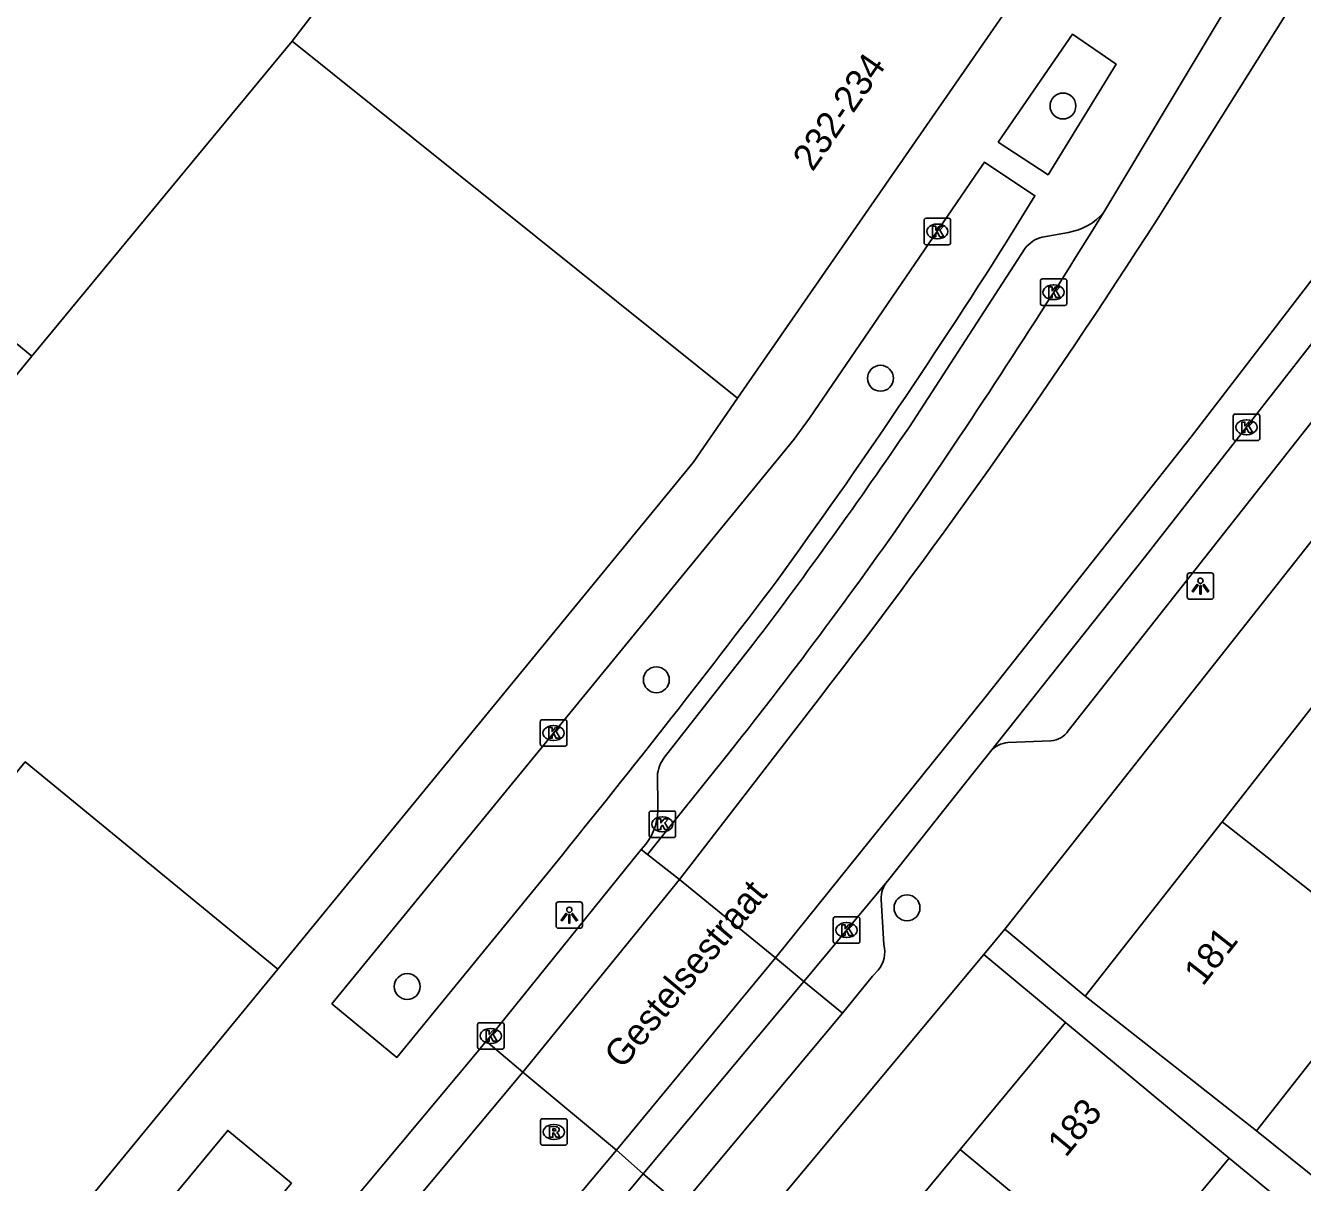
# Model space of a CAD drawing. Extents: x 160158 to 160921, y 381517 to 382041.
# Drawn here: x 160578.42 to 160626.62, y 381799.78 to 381843.43 of the extents above; entities that cross this region are included whole.
import ezdxf

# ---------------------------------------------------------------- set-up
doc = ezdxf.new("R2010")
doc.units = 0
for name, color, linetype in [('IMGEO_Boom', 7, 'Continuous'), ('IMGEO_Kolk', 7, 'Continuous'), ('IMGEO_Lichtpunt', 7, 'Continuous'), ('IMGEO_Openbare_ruimte_label', 7, 'Continuous'), ('IMGEO_Pand', 7, 'Continuous'), ('IMGEO_Pand_nummerreeks', 7, 'Continuous'), ('IMGEO_Parkeervlak_open', 7, 'Continuous'), ('IMGEO_Rijbaan_lokaal_gesloten', 7, 'Continuous'), ('IMGEO_Rijbaan_lokaal_open', 7, 'Continuous'), ('IMGEO_Rioolput', 7, 'Continuous'), ('IMGEO_Voetpad_open', 7, 'Continuous')]:
    doc.layers.add(name, color=color, linetype=linetype)

msp = doc.modelspace()

# ---------------------------------------------------------------- linework, layer by layer
at = {"layer": 'IMGEO_Boom'}
for centre in [(160617.581, 381840.398), (160610.691, 381830.122), (160602.232, 381818.745), (160611.694, 381810.136), (160592.83, 381807.168)]:
    msp.add_circle(centre, 0.489, dxfattribs=at)
at = {"layer": 'IMGEO_Kolk'}
for p, q in [((160612.338, 381835.236), (160612.338, 381836.088)), ((160612.413, 381836.162), (160613.265, 381836.162)), ((160612.826, 381835.942), (160612.851, 381835.942)), ((160613.339, 381836.088), (160613.339, 381835.236)), ((160612.849, 381835.382), (160612.824, 381835.382)), ((160613.265, 381835.162), (160612.413, 381835.162)), ((160616.802, 381833.869), (160617.654, 381833.869)), ((160616.727, 381832.943), (160616.727, 381833.795)), ((160617.215, 381833.649), (160617.24, 381833.649)), ((160617.728, 381833.795), (160617.728, 381832.943)), ((160617.238, 381833.089), (160617.213, 381833.089)), ((160617.654, 381832.869), (160616.802, 381832.869)), ((160624.005, 381827.846), (160624.005, 381828.698)), ((160624.08, 381828.772), (160624.932, 381828.772)), ((160625.006, 381828.698), (160625.006, 381827.846)), ((160624.493, 381828.552), (160624.518, 381828.552)), ((160624.932, 381827.772), (160624.08, 381827.772)), ((160624.516, 381827.992), (160624.491, 381827.992)), ((160597.853, 381816.312), (160597.853, 381817.164)), ((160597.928, 381817.238), (160598.78, 381817.238)), ((160598.341, 381817.018), (160598.366, 381817.018)), ((160598.854, 381817.164), (160598.854, 381816.312)), ((160598.78, 381816.238), (160597.928, 381816.238)), ((160598.364, 381816.458), (160598.339, 381816.458)), ((160601.959, 381812.866), (160601.959, 381813.718)), ((160602.034, 381813.792), (160602.886, 381813.792)), ((160602.96, 381813.718), (160602.96, 381812.866)), ((160602.447, 381813.572), (160602.472, 381813.572)), ((160602.886, 381812.792), (160602.034, 381812.792)), ((160602.47, 381813.012), (160602.445, 381813.012)), ((160608.987, 381809.8), (160609.839, 381809.8)), ((160608.912, 381808.874), (160608.912, 381809.726)), ((160609.4, 381809.58), (160609.425, 381809.58)), ((160609.913, 381809.726), (160609.913, 381808.874)), ((160609.839, 381808.8), (160608.987, 381808.8)), ((160609.423, 381809.02), (160609.398, 381809.02)), ((160595.482, 381804.879), (160595.482, 381805.731)), ((160595.557, 381805.805), (160596.409, 381805.805)), ((160595.97, 381805.585), (160595.995, 381805.585)), ((160596.483, 381805.731), (160596.483, 381804.879)), ((160595.993, 381805.025), (160595.968, 381805.025)), ((160596.409, 381804.805), (160595.557, 381804.805))]:
    msp.add_line(p, q, dxfattribs=at)
for points in [[(160612.338, 381835.236), (160612.338, 381836.088)], [(160612.413, 381836.162), (160613.265, 381836.162)], [(160612.659, 381835.862), (160612.782, 381835.862), (160612.782, 381835.711), (160612.912, 381835.862), (160613.076, 381835.862), (160612.93, 381835.711), (160613.083, 381835.462), (160612.931, 381835.462), (160612.846, 381835.626), (160612.782, 381835.559), (160612.782, 381835.462), (160612.659, 381835.462), (160612.659, 381835.862)], [(160613.339, 381836.088), (160613.339, 381835.236)], [(160613.265, 381835.162), (160612.413, 381835.162)], [(160616.802, 381833.869), (160617.654, 381833.869)], [(160616.727, 381832.943), (160616.727, 381833.795)], [(160617.048, 381833.569), (160617.171, 381833.569), (160617.171, 381833.418), (160617.301, 381833.569), (160617.465, 381833.569), (160617.319, 381833.418), (160617.472, 381833.169), (160617.32, 381833.169), (160617.235, 381833.333), (160617.171, 381833.266), (160617.171, 381833.169), (160617.048, 381833.169), (160617.048, 381833.569)], [(160617.728, 381833.795), (160617.728, 381832.943)], [(160617.654, 381832.869), (160616.802, 381832.869)], [(160624.005, 381827.846), (160624.005, 381828.698)], [(160624.08, 381828.772), (160624.932, 381828.772)], [(160625.006, 381828.698), (160625.006, 381827.846)], [(160624.326, 381828.472), (160624.449, 381828.472), (160624.449, 381828.321), (160624.579, 381828.472), (160624.743, 381828.472), (160624.597, 381828.321), (160624.75, 381828.072), (160624.598, 381828.072), (160624.513, 381828.236), (160624.449, 381828.169), (160624.449, 381828.072), (160624.326, 381828.072), (160624.326, 381828.472)], [(160624.932, 381827.772), (160624.08, 381827.772)], [(160597.853, 381816.312), (160597.853, 381817.164)], [(160597.928, 381817.238), (160598.78, 381817.238)], [(160598.854, 381817.164), (160598.854, 381816.312)], [(160598.174, 381816.938), (160598.297, 381816.938), (160598.297, 381816.787), (160598.427, 381816.938), (160598.591, 381816.938), (160598.445, 381816.787), (160598.598, 381816.538), (160598.446, 381816.538), (160598.361, 381816.702), (160598.297, 381816.635), (160598.297, 381816.538), (160598.174, 381816.538), (160598.174, 381816.938)], [(160598.78, 381816.238), (160597.928, 381816.238)], [(160601.959, 381812.866), (160601.959, 381813.718)], [(160602.034, 381813.792), (160602.886, 381813.792)], [(160602.96, 381813.718), (160602.96, 381812.866)], [(160602.28, 381813.492), (160602.403, 381813.492), (160602.403, 381813.341), (160602.533, 381813.492), (160602.697, 381813.492), (160602.551, 381813.341), (160602.704, 381813.092), (160602.552, 381813.092), (160602.467, 381813.256), (160602.403, 381813.189), (160602.403, 381813.092), (160602.28, 381813.092), (160602.28, 381813.492)], [(160602.886, 381812.792), (160602.034, 381812.792)], [(160608.987, 381809.8), (160609.839, 381809.8)], [(160608.912, 381808.874), (160608.912, 381809.726)], [(160609.233, 381809.5), (160609.356, 381809.5), (160609.356, 381809.349), (160609.486, 381809.5), (160609.65, 381809.5), (160609.504, 381809.349), (160609.657, 381809.1), (160609.505, 381809.1), (160609.42, 381809.264), (160609.356, 381809.197), (160609.356, 381809.1), (160609.233, 381809.1), (160609.233, 381809.5)], [(160609.913, 381809.726), (160609.913, 381808.874)], [(160609.839, 381808.8), (160608.987, 381808.8)], [(160595.482, 381804.879), (160595.482, 381805.731)], [(160595.557, 381805.805), (160596.409, 381805.805)], [(160595.803, 381805.505), (160595.926, 381805.505), (160595.926, 381805.354), (160596.056, 381805.505), (160596.22, 381805.505), (160596.074, 381805.354), (160596.227, 381805.105), (160596.075, 381805.105), (160595.99, 381805.269), (160595.926, 381805.202), (160595.926, 381805.105), (160595.803, 381805.105), (160595.803, 381805.505)], [(160596.483, 381805.731), (160596.483, 381804.879)], [(160596.409, 381804.805), (160595.557, 381804.805)]]:
    msp.add_lwpolyline(points, dxfattribs=at)
for centre, start, end in [((160612.415, 381836.086), 91.552, 178.448), ((160612.415, 381836.086), 91.552, 178.448), ((160613.263, 381836.086), 1.552, 88.448), ((160613.263, 381836.086), 1.552, 88.448), ((160612.415, 381835.238), 181.552, 268.448), ((160612.415, 381835.238), 181.552, 268.448), ((160613.263, 381835.238), 271.552, 358.448), ((160613.263, 381835.238), 271.552, 358.448), ((160616.804, 381833.793), 91.552, 178.448), ((160616.804, 381833.793), 91.552, 178.448), ((160617.652, 381833.793), 1.552, 88.448), ((160617.652, 381833.793), 1.552, 88.448), ((160616.804, 381832.945), 181.552, 268.448), ((160616.804, 381832.945), 181.552, 268.448), ((160617.652, 381832.945), 271.552, 358.448), ((160617.652, 381832.945), 271.552, 358.448), ((160624.082, 381828.696), 91.552, 178.448), ((160624.082, 381828.696), 91.552, 178.448), ((160624.93, 381828.696), 1.552, 88.448), ((160624.93, 381828.696), 1.552, 88.448), ((160624.082, 381827.848), 181.552, 268.448), ((160624.082, 381827.848), 181.552, 268.448), ((160624.93, 381827.848), 271.552, 358.448), ((160624.93, 381827.848), 271.552, 358.448), ((160597.93, 381817.162), 91.552, 178.448), ((160597.93, 381817.162), 91.552, 178.448), ((160598.778, 381817.162), 1.552, 88.448), ((160598.778, 381817.162), 1.552, 88.448), ((160597.93, 381816.314), 181.552, 268.448), ((160597.93, 381816.314), 181.552, 268.448), ((160598.778, 381816.314), 271.552, 358.448), ((160598.778, 381816.314), 271.552, 358.448), ((160602.036, 381813.716), 91.552, 178.448), ((160602.036, 381813.716), 91.552, 178.448), ((160602.884, 381813.716), 1.552, 88.448), ((160602.884, 381813.716), 1.552, 88.448), ((160602.036, 381812.868), 181.552, 268.448), ((160602.036, 381812.868), 181.552, 268.448), ((160602.884, 381812.868), 271.552, 358.448), ((160602.884, 381812.868), 271.552, 358.448), ((160608.989, 381809.724), 91.552, 178.448), ((160608.989, 381809.724), 91.552, 178.448), ((160609.837, 381809.724), 1.552, 88.448), ((160609.837, 381809.724), 1.552, 88.448), ((160608.989, 381808.876), 181.552, 268.448), ((160608.989, 381808.876), 181.552, 268.448), ((160609.837, 381808.876), 271.552, 358.448), ((160609.837, 381808.876), 271.552, 358.448), ((160595.559, 381805.729), 91.552, 178.448), ((160595.559, 381805.729), 91.552, 178.448), ((160596.407, 381805.729), 1.552, 88.448), ((160596.407, 381805.729), 1.552, 88.448), ((160595.559, 381804.881), 181.552, 268.448), ((160595.559, 381804.881), 181.552, 268.448), ((160596.407, 381804.881), 271.552, 358.448), ((160596.407, 381804.881), 271.552, 358.448)]:
    msp.add_arc(centre, 0.0765, start, end, dxfattribs=at)
for centre, major_axis, ratio, start_param, end_param in [((160612.825, 381835.662), (-0.387, 0.002), 0.722429, 4.712389, 7.853982), ((160612.85, 381835.662), (-0.39, 0.002), 0.717154, 1.570796, 4.712389), ((160617.214, 381833.369), (-0.387, 0.002), 0.722429, 4.712389, 7.853982), ((160617.239, 381833.369), (-0.39, 0.002), 0.717154, 1.570796, 4.712389), ((160624.492, 381828.272), (-0.387, 0.002), 0.722429, 4.712389, 7.853982), ((160624.517, 381828.272), (-0.39, 0.002), 0.717154, 1.570796, 4.712389), ((160598.34, 381816.738), (-0.387, 0.002), 0.722429, 4.712389, 7.853982), ((160598.365, 381816.738), (-0.39, 0.002), 0.717154, 1.570796, 4.712389), ((160602.446, 381813.292), (-0.387, 0.002), 0.722429, 4.712389, 7.853982), ((160602.471, 381813.292), (-0.39, 0.002), 0.717154, 1.570796, 4.712389), ((160609.399, 381809.3), (-0.387, 0.002), 0.722429, 4.712389, 7.853982), ((160609.424, 381809.3), (-0.39, 0.002), 0.717154, 1.570796, 4.712389), ((160595.969, 381805.305), (-0.387, 0.002), 0.722429, 4.712389, 7.853982), ((160595.994, 381805.305), (-0.39, 0.002), 0.717154, 1.570796, 4.712389)]:
    msp.add_ellipse(centre, major_axis=major_axis, ratio=ratio, start_param=start_param, end_param=end_param, dxfattribs=at)
at = {"layer": 'IMGEO_Lichtpunt'}
for p, q in [((160623.173, 381822.779), (160622.365, 381822.779)), ((160623.173, 381822.779), (160622.365, 381822.779)), ((160622.271, 381822.684), (160622.271, 381821.877)), ((160622.271, 381822.684), (160622.271, 381821.877)), ((160623.267, 381821.877), (160623.267, 381822.684)), ((160623.267, 381821.877), (160623.267, 381822.684)), ((160622.365, 381821.783), (160623.173, 381821.783)), ((160622.365, 381821.783), (160623.173, 381821.783)), ((160598.449, 381810.268), (160598.449, 381809.461)), ((160598.449, 381810.268), (160598.449, 381809.461)), ((160599.351, 381810.363), (160598.543, 381810.363)), ((160599.351, 381810.363), (160598.543, 381810.363)), ((160599.445, 381809.461), (160599.445, 381810.268)), ((160599.445, 381809.461), (160599.445, 381810.268)), ((160598.543, 381809.367), (160599.351, 381809.367)), ((160598.543, 381809.367), (160599.351, 381809.367))]:
    msp.add_line(p, q, dxfattribs=at)
for points in [[(160622.645, 381822.348), (160622.684, 381822.32), (160622.496, 381822.058), (160622.458, 381822.085), (160622.645, 381822.348)], [(160622.747, 381822.3), (160622.794, 381822.3), (160622.794, 381821.978), (160622.747, 381821.978), (160622.747, 381822.3)], [(160622.857, 381822.32), (160622.895, 381822.347), (160623.082, 381822.085), (160623.043, 381822.057), (160622.857, 381822.32)], [(160598.823, 381809.932), (160598.862, 381809.904), (160598.674, 381809.642), (160598.636, 381809.669), (160598.823, 381809.932)], [(160598.925, 381809.884), (160598.972, 381809.884), (160598.972, 381809.562), (160598.925, 381809.562), (160598.925, 381809.884)], [(160599.035, 381809.904), (160599.073, 381809.931), (160599.26, 381809.669), (160599.221, 381809.641), (160599.035, 381809.904)]]:
    msp.add_lwpolyline(points, dxfattribs=at)
for centre in [(160622.77, 381822.482), (160598.948, 381810.066)]:
    msp.add_circle(centre, 0.0994, dxfattribs=at)
for centre, start, end in [((160622.365, 381822.684), 90, 180), ((160622.365, 381822.684), 90, 180), ((160623.173, 381822.684), 0, 90), ((160623.173, 381822.684), 0, 90), ((160622.365, 381821.877), 180, 270), ((160622.365, 381821.877), 180, 270), ((160623.173, 381821.877), 270, 0), ((160623.173, 381821.877), 270, 360), ((160598.543, 381810.268), 90, 180), ((160598.543, 381810.268), 90, 180), ((160599.351, 381810.268), 0, 90), ((160599.351, 381810.268), 0, 90), ((160598.543, 381809.461), 180, 270), ((160598.543, 381809.461), 180, 270), ((160599.351, 381809.461), 270, 0), ((160599.351, 381809.461), 270, 360)]:
    msp.add_arc(centre, 0.0946, start, end, dxfattribs=at)
at = {"layer": 'IMGEO_Pand'}
for points in [[(160578.657, 381830.957), (160572.943, 381835.644), (160577.258, 381840.904), (160573.076, 381844.333), (160568.593, 381848.01), (160571.764, 381851.877), (160586.581, 381869.944), (160597.132, 381861.291), (160600.911, 381865.899), (160603.363, 381863.888), (160601.281, 381859.829), (160601.388, 381859.766)], [(160588.491, 381842.842), (160601.155, 381859.363)], [(160619.02, 381849.186), (160605.3, 381829.37)], [(160578.657, 381830.957), (160588.491, 381842.842)], [(160588.491, 381842.842), (160605.3, 381829.37)], [(160545.068, 381822.034), (160545.997, 381821.984), (160546.076, 381823.333), (160553.382, 381822.841), (160571.054, 381821.687), (160578.657, 381830.957)], [(160605.3, 381829.37), (160603.624, 381826.949), (160587.941, 381807.827)], [(160623.586, 381813.39), (160627.35, 381818.185)], [(160587.941, 381807.827), (160578.412, 381815.643), (160573.653, 381809.843), (160577.89, 381806.362), (160574.832, 381802.642), (160573.135, 381800.579), (160565.264, 381807.052), (160552.423, 381807.918), (160552.339, 381806.92), (160545.043, 381807.398), (160545.119, 381808.768), (160544.205, 381808.84)], [(160618.417, 381806.806), (160623.586, 381813.39)], [(160623.586, 381813.39), (160633.139, 381805.89)], [(160624.886, 381801.729), (160622.35, 381803.719), (160618.417, 381806.806)], [(160633.139, 381805.89), (160631.654, 381804.003), (160628.579, 381806.423), (160624.886, 381801.729)], [(160617.678, 381805.815), (160613.699, 381801.016)], [(160617.678, 381805.815), (160621.528, 381802.623), (160623.85, 381800.698)], [(160613.699, 381801.016), (160610.355, 381796.984)], [(160624.054, 381792.414), (160613.699, 381801.016)], [(160623.85, 381800.698), (160621.866, 381798.306), (160626.058, 381794.831), (160624.054, 381792.414)]]:
    msp.add_lwpolyline(points, dxfattribs=at)
at = {"layer": 'IMGEO_Parkeervlak_open'}
for points in [[(160607.794, 381807.361), (160609.261, 381806.17)], [(160603.167, 381798.883), (160601.731, 381800.097)]]:
    msp.add_lwpolyline(points, dxfattribs=at)
at = {"layer": 'IMGEO_Rijbaan_lokaal_gesloten'}
for points in [[(160606.724, 381808.255), (160614.68, 381818.128), (160622.418, 381827.913), (160629.021, 381836.504), (160631.565, 381839.849), (160633.663, 381842.9), (160640.924, 381854.723), (160641.849, 381856.501)], [(160614.85, 381816.044), (160620.664, 381823.358), (160634.363, 381840.886), (160638.255, 381846.511)], [(160619.124, 381836.391), (160621.588, 381840.503), (160623.4, 381843.528), (160624.799, 381845.862)], [(160626.614, 381844.846), (160621.517, 381836.714)], [(160608.386, 381818.048), (160603.102, 381811.204)], [(160605.004, 381816.026), (160603.985, 381814.756), (160601.896, 381812.152)], [(160614.85, 381816.044), (160614.195, 381815.222), (160611.342, 381811.635), (160610.953, 381811.147)], [(160607.794, 381807.361), (160610.953, 381811.147)], [(160588.465, 381796.32), (160589.126, 381797.112), (160595.401, 381804.621), (160595.807, 381805.107)], [(160556.164, 381754.68), (160558.112, 381757.129), (160560.755, 381760.365), (160581.539, 381785.212), (160597.19, 381803.934)], [(160600.729, 381800.991), (160582.713, 381779.526), (160568.843, 381763.002), (160559.601, 381751.709)], [(160559.501, 381749.238), (160560.113, 381750), (160567.175, 381758.693), (160571.401, 381763.753), (160601.731, 381800.097)]]:
    msp.add_lwpolyline(points, dxfattribs=at)
for centre, radius, start, end in [((160413.69, 381968.963), 246.337, 322.21966, 327.52975), ((160379.037, 381984.723), 282.213, 325.66593, 328.29116), ((160467.342, 381925.664), 175.987, 321.4651, 325.32828)]:
    msp.add_arc(centre, radius, start, end, dxfattribs=at)
at = {"layer": 'IMGEO_Rijbaan_lokaal_open'}
for points in [[(160595.807, 381805.107), (160595.983, 381805.304), (160601.661, 381812.342)], [(160601.896, 381812.152), (160601.661, 381812.342)], [(160603.102, 381811.204), (160601.896, 381812.152)], [(160597.19, 381803.934), (160603.102, 381811.204)], [(160603.102, 381811.204), (160606.724, 381808.255)], [(160606.724, 381808.255), (160600.729, 381800.991)], [(160606.724, 381808.255), (160607.794, 381807.361)], [(160601.731, 381800.097), (160607.794, 381807.361)], [(160595.807, 381805.107), (160596.045, 381804.906), (160597.19, 381803.934)], [(160597.19, 381803.934), (160600.729, 381800.991)], [(160600.729, 381800.991), (160601.731, 381800.097)]]:
    msp.add_lwpolyline(points, dxfattribs=at)
at = {"layer": 'IMGEO_Rioolput'}
for p, q in [((160597.865, 381801.256), (160597.865, 381802.108)), ((160597.94, 381802.182), (160598.792, 381802.182)), ((160598.866, 381802.108), (160598.866, 381801.256)), ((160598.353, 381801.962), (160598.378, 381801.962)), ((160598.792, 381801.182), (160597.94, 381801.182)), ((160598.376, 381801.402), (160598.351, 381801.402))]:
    msp.add_line(p, q, dxfattribs=at)
for points in [[(160597.865, 381801.256), (160597.865, 381802.108)], [(160597.94, 381802.182), (160598.792, 381802.182)], [(160598.866, 381802.108), (160598.866, 381801.256)], [(160598.454, 381801.88), (160598.202, 381801.882), (160598.202, 381801.482)], [(160598.202, 381801.482), (160598.326, 381801.482), (160598.326, 381801.644), (160598.337, 381801.644)], [(160598.38, 381801.801), (160598.326, 381801.801), (160598.326, 381801.72)], [(160598.326, 381801.72), (160598.378, 381801.72)], [(160598.384, 381801.615), (160598.455, 381801.482), (160598.595, 381801.482), (160598.53, 381801.608)], [(160598.792, 381801.182), (160597.94, 381801.182)]]:
    msp.add_lwpolyline(points, dxfattribs=at)
for centre, radius, start, end in [((160597.942, 381802.106), 0.0765, 91.552, 178.448), ((160597.942, 381802.106), 0.0765, 91.552, 178.448), ((160598.79, 381802.106), 0.0765, 1.552, 88.448), ((160598.79, 381802.106), 0.0765, 1.552, 88.448), ((160598.336, 381801.591), 0.0533, 26.0293, 88.6989), ((160598.362, 381801.909), 0.19, 274.7715, 282.9687), ((160598.386, 381801.705), 0.0964, 77.0061, 93.1865), ((160598.4, 381801.762), 0.0378, 276.6634, 79.6772), ((160598.453, 381801.77), 0.109, 350.3612, 89.416), ((160598.451, 381801.77), 0.112, 277.5842, 350.9817), ((160598.435, 381801.555), 0.108, 29.5134, 73.7905), ((160597.942, 381801.258), 0.0765, 181.552, 268.448), ((160597.942, 381801.258), 0.0765, 181.552, 268.448), ((160598.79, 381801.258), 0.0765, 271.552, 358.448), ((160598.79, 381801.258), 0.0765, 271.552, 358.448)]:
    msp.add_arc(centre, radius, start, end, dxfattribs=at)
for centre, major_axis, ratio, start_param, end_param in [((160598.352, 381801.682), (-0.387, 0.002), 0.722429, 4.712389, 7.853982), ((160598.377, 381801.682), (-0.39, 0.002), 0.717154, 1.570796, 4.712389)]:
    msp.add_ellipse(centre, major_axis=major_axis, ratio=ratio, start_param=start_param, end_param=end_param, dxfattribs=at)
at = {"layer": 'IMGEO_Voetpad_open'}
for points in [[(160664.857, 381866.115), (160662.715, 381866.57), (160660.296, 381866.624), (160658.571, 381866.17), (160657.082, 381865.462), (160655.682, 381864.592), (160655.188, 381864.027), (160654.415, 381863.144), (160653.212, 381861.298), (160647.699, 381851.584), (160644.987, 381846.807), (160615.493, 381809.458), (160615.388, 381809.332)], [(160615.138, 381839.035), (160617.943, 381843.111), (160619.586, 381841.973), (160617.016, 381837.804), (160615.138, 381839.035)], [(160589.981, 381806.513), (160607.432, 381827.822), (160608.009, 381828.621), (160614.248, 381837.743), (160614.62, 381838.283), (160616.522, 381837.008), (160615.718, 381835.697)], [(160634.532, 381838.199), (160629.501, 381831.69), (160617.781, 381816.821)], [(160616.796, 381835.451), (160617.784, 381835.627)], [(160611.784, 381828.294), (160616.157, 381835.031)], [(160602.546, 381815.83), (160605.877, 381820.072)], [(160617.125, 381816.444), (160615.505, 381816.374)], [(160602.289, 381814.009), (160602.27, 381815.105)], [(160601.661, 381812.342), (160601.84, 381812.537)], [(160598.131, 381811.461), (160592.434, 381804.495), (160589.981, 381806.513)], [(160610.717, 381810.451), (160610.815, 381808.75)], [(160615.388, 381809.332), (160614.597, 381808.384)], [(160615.388, 381809.332), (160618.417, 381806.806)], [(160600.981, 381792.054), (160614.597, 381808.384)], [(160614.597, 381808.384), (160617.678, 381805.815)], [(160587.941, 381807.827), (160580.593, 381798.887), (160569.786, 381785.666)], [(160610.601, 381807.783), (160610.386, 381807.561), (160609.261, 381806.17)], [(160609.261, 381806.17), (160603.167, 381798.883)], [(160648.718, 381802.7), (160643.768, 381797.021), (160642.365, 381795.237), (160640.014, 381792.247), (160637.708, 381789.314), (160623.85, 381800.698)], [(160588.465, 381799.75), (160576.606, 381785.578), (160574.286, 381787.517), (160586.055, 381801.74), (160588.465, 381799.75)], [(160624.886, 381801.729), (160632.65, 381795.49)]]:
    msp.add_lwpolyline(points, dxfattribs=at)
for centre, radius, start, end in [((160617.438, 381837.792), 2.192, 279.0896, 320.2896), ((160415.33, 381961.531), 236.621, 324.01295, 327.87312), ((160617.08, 381834.323), 1.163, 104.1286, 142.5034), ((160450.297, 381938.079), 195.271, 322.81965, 325.79052), ((160294.102, 382059.086), 392.112, 320.83802, 322.88745), ((160617.066, 381817.307), 0.865, 273.9448, 325.8268), ((160615.557, 381815.456), 0.92, 93.2476, 140.2319), ((160603.552, 381815.032), 1.284, 141.5765, 176.7409), ((160600.055, 381813.886), 2.237, 322.9195, 3.1542), ((160611.766, 381810.483), 1.05, 140.7815, 181.7569), ((160609.777, 381808.472), 1.074, 320.0729, 14.9699)]:
    msp.add_arc(centre, radius, start, end, dxfattribs=at)

# ---------------------------------------------------------------- texts
at = {"layer": 'IMGEO_Openbare_ruimte_label'}
msp.add_text('Gestelsestraat', height=1, rotation=50.2751, dxfattribs=at).set_placement((160600.95, 381804.017))
at = {"layer": 'IMGEO_Pand_nummerreeks'}
for s, rotation, p in [('232-234', 55.3024, (160608.133, 381837.889)), ('181', 51.866, (160622.858, 381807.149)), ('183', 50.3342, (160617.685, 381800.686))]:
    msp.add_text(s, height=1, rotation=rotation, dxfattribs=at).set_placement(p)

doc.saveas('drawing.dxf')
